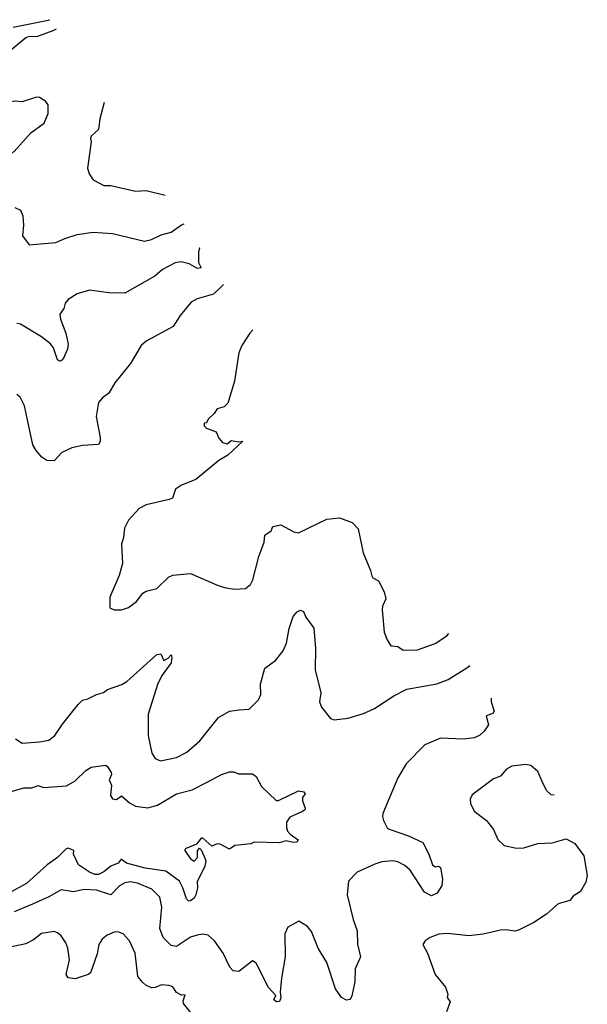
# Model space of a CAD drawing. Extents: x 1173029 to 1307123, y 522559 to 678521.
# Tile 426 of 623: x 1272361 to 1275564, y 605137 to 610695. Entities that reach past the tile are written whole.
import ezdxf

# ---------------------------------------------------------------- set-up
doc = ezdxf.new("R2010")
doc.units = 0

msp = doc.modelspace()

# ---------------------------------------------------------------- linework, layer by layer
at = {"layer": '0CON10XD'}
for points in [[(1272325, 610651.8), (1272531.9, 610694.8)], [(1272566.9, 610641.5), (1272548.8, 610631.2), (1272455, 610597.6), (1272415, 610599), (1272395, 610592.4), (1272285, 610500.3)], [(1272215, 609912), (1272265, 609912.9), (1272329.1, 609950.9), (1272425, 610058.8), (1272499.3, 610110.7), (1272521.2, 610165), (1272521.2, 610215), (1272507.5, 610235), (1272472.5, 610255), (1272455, 610258), (1272375, 610231.4), (1272335, 610235.8), (1272301.3, 610228.7), (1272244.7, 610195.3), (1272205, 610129.2), (1272141.4, 610085), (1272130.7, 610059.3), (1272131.4, 610035), (1272155, 609980), (1272185, 609936.7), (1272215, 609912)], [(1272838.1, 610228.2), (1272813.8, 610135), (1272806.7, 610075), (1272765, 610036.7), (1272761.2, 610025), (1272763.8, 610005), (1272743.6, 609856.4), (1272753.3, 609825), (1272775, 609790), (1272835, 609758.8), (1272875, 609758.8), (1273015, 609727.5), (1273075, 609730), (1273181.3, 609705.2)], [(1272333.9, 609633.9), (1272365, 609620), (1272378.3, 609588.3), (1272382.2, 609535), (1272377.5, 609475), (1272414.5, 609424.5), (1272565, 609436.9), (1272615, 609460.4), (1272685, 609482.1), (1272775, 609495.5), (1272885, 609488.9), (1273065, 609443.8), (1273105, 609454.5), (1273159.4, 609480.6), (1273215, 609494.7), (1273275, 609537.8), (1273288.3, 609542)], [(1273377.6, 609406), (1273376.5, 609405), (1273370, 609385), (1273369.5, 609325), (1273385, 609294.2), (1273365, 609291.1), (1273316.5, 609316.5), (1273272.3, 609327.7), (1273238.5, 609321.5), (1273166.2, 609285), (1273122.9, 609247.1), (1272955, 609152), (1272865, 609152.3), (1272755, 609167.5), (1272685, 609148.1), (1272633.8, 609115), (1272618, 609095), (1272610, 609065), (1272587, 609033), (1272590.8, 609005), (1272621.4, 608925), (1272633.9, 608863.9), (1272631.2, 608835), (1272603.8, 608776.2), (1272595, 608768.9), (1272585, 608766.7), (1272574.2, 608774.2), (1272551.8, 608841.8), (1272534.3, 608865), (1272484.2, 608905), (1272365, 608976.7), (1272345, 608980)], [(1273511.3, 609200.4), (1273496, 609185), (1273454, 609146), (1273361.7, 609118.3), (1273329.3, 609100.7), (1273265.8, 609025), (1273226.8, 608963.2), (1273075, 608879.5), (1273045.7, 608855), (1272985.7, 608755), (1272897.5, 608645), (1272865, 608586), (1272828.8, 608561.2), (1272806, 608535), (1272792.5, 608455), (1272815.7, 608335.7), (1272815.7, 608314.3), (1272805, 608296.2), (1272715, 608290.8), (1272655, 608278.1), (1272598.3, 608251.7), (1272555.7, 608204.3), (1272515, 608206.2), (1272485.8, 608225.8), (1272453.2, 608263.2), (1272435.8, 608295), (1272405.7, 608435.7), (1272388.8, 608515), (1272364, 608564), (1272345, 608580)], [(1273676.3, 608944.9), (1273658.8, 608925), (1273613.8, 608855), (1273597.5, 608815), (1273573.3, 608655), (1273535, 608530), (1273515, 608510), (1273475, 608497.5), (1273458.8, 608471.2), (1273425, 608440), (1273415, 608420), (1273401.7, 608418.3), (1273401.7, 608401.7), (1273415, 608390), (1273469.3, 608369.3), (1273485, 608332.5), (1273505, 608307.5), (1273531.7, 608301.7), (1273555, 608320), (1273595, 608312.5), (1273620, 608315), (1273535, 608237.5), (1273485, 608206.2), (1273355, 608100), (1273275, 608067.5), (1273241.2, 608045), (1273222.5, 607995), (1273204.1, 607985.9), (1273075, 607956.9), (1273035, 607935.6), (1272975, 607870), (1272952, 607825), (1272947.7, 607772.3), (1272936, 607735), (1272940.8, 607625), (1272922.3, 607557.7), (1272870, 607435), (1272870, 607375), (1272893.3, 607363.3), (1272935, 607363.3), (1272975, 607376.7), (1273019.5, 607410.5), (1273055, 607457.5), (1273075, 607468.8), (1273135, 607484), (1273201.4, 607548.6), (1273225, 607560), (1273325, 607568.8), (1273481.2, 607501.2), (1273525, 607488.8), (1273575, 607481.2), (1273635, 607483.3), (1273663.9, 607506.1), (1273677.3, 607532.7), (1273710, 607665), (1273740, 607745), (1273743.8, 607785), (1273779.5, 607810.5), (1273790, 607835), (1273835, 607843.8), (1273907.5, 607805), (1273935, 607798.8), (1274095, 607875.6), (1274165, 607883.8), (1274237.6, 607857.6), (1274270.3, 607820.3), (1274300, 607685), (1274341.2, 607585), (1274348, 607555), (1274354.5, 607544.5), (1274385, 607526.7), (1274418, 607465), (1274428, 607425), (1274408, 607385), (1274405.9, 607364.1), (1274418, 607238), (1274433.8, 607193.8), (1274455, 607160), (1274495, 607156), (1274525, 607136.2), (1274605, 607137.5), (1274705.8, 607174.2), (1274772.3, 607217.7), (1274783.2, 607230.6)], [(1272337.5, 606635), (1272375, 606611.2), (1272472, 606618), (1272525, 606628.6), (1272559.2, 606655), (1272601.7, 606718.3), (1272690.3, 606829.7), (1272715.9, 606854.1), (1272745, 606862), (1272794.1, 606885.9), (1272833.6, 606896.4), (1272856.4, 606913.6), (1272937.7, 606942.3), (1272965, 606958.8), (1273135, 607111.2), (1273157.5, 607115), (1273175, 607077.5), (1273199.3, 607090.7), (1273215, 607110), (1273220, 607095), (1273216.7, 607065), (1273165.6, 606994.4), (1273141.3, 606948.7), (1273085.7, 606775), (1273085.6, 606655), (1273107.5, 606555), (1273126.2, 606525), (1273155, 606510.8), (1273245, 606530.6), (1273305, 606560), (1273377.5, 606625), (1273483.3, 606756.7), (1273545, 606791.1), (1273599.7, 606799.7), (1273656.1, 606803.9), (1273708.8, 606855), (1273722, 606885), (1273720.6, 606945), (1273744.3, 607035), (1273805, 607078.1), (1273847, 607133), (1273866.8, 607175), (1273882.1, 607257.9), (1273904.1, 607325.9), (1273927.3, 607352.7), (1273945, 607362), (1273963.3, 607355), (1273975, 607322.5), (1274021.2, 607261.2), (1274030.6, 607145), (1274027.8, 607025), (1274061.2, 606895), (1274052.5, 606845), (1274064.6, 606815), (1274115, 606750.9), (1274135, 606742.5), (1274215, 606753.1), (1274301.5, 606778.5), (1274362.8, 606807.2), (1274472.2, 606877.8), (1274545, 606916.4), (1274715, 606945.3), (1274779.2, 606970.8), (1274885, 607035.6), (1274900.5, 607050.4)], [(1275021.2, 606865), (1275021.2, 606845), (1275038.6, 606791.4), (1275031.2, 606778.8), (1274993.8, 606765), (1275006.7, 606715), (1274981.7, 606678.3), (1274955.5, 606654.5), (1274925, 606640.6), (1274865, 606634.4), (1274735, 606640), (1274647.3, 606602.7), (1274541.9, 606495), (1274494.7, 606415.3), (1274410.8, 606215), (1274407.7, 606197.7), (1274414.2, 606174.2), (1274434.2, 606134.2), (1274446.7, 606125), (1274555, 606088.6), (1274635, 606050), (1274670, 605985), (1274690, 605925), (1274705, 605913.8), (1274725, 605916.7), (1274735, 605910), (1274746.1, 605843.9), (1274742.3, 605807.7), (1274715.9, 605764.1), (1274685, 605750), (1274645, 605770), (1274564.6, 605895), (1274535, 605921.3), (1274495, 605940.9), (1274465, 605947.1), (1274405, 605940.7), (1274365, 605929.1), (1274266.1, 605883.9), (1274216.8, 605833.2), (1274209.1, 605755), (1274243.6, 605615), (1274265, 605552.5), (1274266.6, 605476.6), (1274284.2, 605405), (1274253.2, 605336.8), (1274251.9, 605265), (1274235.5, 605184.5), (1274225, 605163.8), (1274205, 605160), (1274177.5, 605175), (1274143.7, 605223.7), (1274095, 605374), (1274045.7, 605455), (1274008.3, 605548.3), (1273985, 605576.2), (1273935.8, 605605.8), (1273875, 605573.3), (1273858, 605535), (1273858.9, 605405), (1273837.8, 605285), (1273830, 605205), (1273833.8, 605173.8), (1273826.4, 605153.6), (1273810.3, 605150.3), (1273795, 605163.3), (1273807, 605187), (1273765, 605231.2), (1273695, 605370), (1273675, 605383.3), (1273648.8, 605361.2), (1273596.8, 605323.2), (1273565.7, 605325.7), (1273547.4, 605347.4), (1273508.6, 605425), (1273460.6, 605495), (1273425, 605526.9), (1273392.4, 605532.4), (1273361.7, 605528.3), (1273324.6, 605515.4), (1273245, 605463.1), (1273215, 605470), (1273170.6, 605515), (1273151.8, 605565), (1273163.2, 605685), (1273152.7, 605742.7), (1273106.7, 605786.7), (1273025, 605821.3), (1272985, 605828.2), (1272955, 605823.1), (1272924.8, 605805.2), (1272875, 605754.7), (1272795, 605781.2), (1272725, 605785.3), (1272665, 605772.7), (1272595, 605783.3), (1272525, 605743.8), (1272433.1, 605703.1), (1272330.5, 605659.5)], [(1272295, 606333.3), (1272385, 606358.9), (1272430.3, 606359.7), (1272465, 606372.5), (1272495, 606361.9), (1272625, 606370.8), (1272675, 606398.8), (1272735, 606456.2), (1272764.3, 606475.7), (1272845, 606486.2), (1272855, 606481.2), (1272877.1, 606445), (1272879.1, 606435), (1272866.2, 606405), (1272879.5, 606375), (1272874.2, 606315), (1272885, 606297.7), (1272907, 606293), (1272935, 606314.2), (1272980, 606275), (1273015, 606256.4), (1273085, 606246.9), (1273139.2, 606260.8), (1273246.7, 606325), (1273335, 606348.5), (1273419.8, 606390.2), (1273500, 606435), (1273545, 606448.8), (1273569.3, 606449.3), (1273595, 606437.5), (1273675, 606438.8), (1273695, 606423.3), (1273725, 606367.5), (1273808.3, 606288.3), (1273821.7, 606288.3), (1273935, 606342.5), (1273965, 606336.7), (1273972.5, 606325), (1273957.5, 606305), (1273957.5, 606285), (1273972.5, 606245), (1273970, 606235), (1273956.7, 606225), (1273885, 606193.8), (1273867.5, 606165), (1273865.8, 606135), (1273872, 606115), (1273887, 606097), (1273932.5, 606065), (1273925, 606053.3), (1273905, 606051.2), (1273865, 606060), (1273825, 606048), (1273685, 606052.5), (1273665, 606042.5), (1273575, 606033.3), (1273545, 606013.3), (1273491.7, 606041.7), (1273475, 606042.7), (1273445, 606030.6), (1273395, 606075.9), (1273385, 606075.3), (1273358.3, 606041.7), (1273294.8, 606015.2), (1273293.5, 606005), (1273325, 605958.2), (1273345, 605945.8), (1273364.5, 605965.5), (1273365, 606003.3), (1273375, 606018.1), (1273385, 606009.4), (1273408.5, 605958.5), (1273411.9, 605945), (1273405, 605917.5), (1273362.1, 605827.9), (1273363.5, 605795), (1273355.7, 605755), (1273345, 605736.7), (1273325, 605721.2), (1273315, 605720), (1273301.9, 605731.9), (1273281.8, 605795), (1273262.7, 605832.7), (1273185, 605888.9), (1273068.8, 605905), (1272963.1, 605933.1), (1272933.1, 605956.9), (1272916.1, 605933.9), (1272875, 605916.9), (1272835, 605884.6), (1272805, 605869.2), (1272785, 605869.1), (1272755, 605882.4), (1272693.8, 605923.8), (1272664.3, 605985), (1272667, 606005), (1272635, 606018.8), (1272623.2, 606015), (1272573.8, 605966.2), (1272515.6, 605925), (1272400.1, 605819.9), (1272316.8, 605773.2)], [(1275377.9, 606317.4), (1275360.3, 606320.3), (1275334.5, 606344.5), (1275308.6, 606395), (1275285, 606451.2), (1275245, 606485.8), (1275215, 606490), (1275137.7, 606482.3), (1275107.5, 606465), (1275074.1, 606425.9), (1275035, 606410), (1274915, 606320), (1274903.3, 606295), (1274905, 606270), (1274925, 606227.5), (1274995.6, 606175.6), (1275034.2, 606124.2), (1275058.3, 606068.3), (1275095, 606034), (1275165, 606019.2), (1275205, 606020), (1275285.5, 606044.5), (1275365, 606048.6), (1275445, 606070.6), (1275494, 606045), (1275544, 605975), (1275564, 605865), (1275555, 605827.5), (1275526.1, 605773.9), (1275485, 605746.7), (1275465, 605723.3), (1275400, 605705), (1275333.8, 605646.2), (1275261.7, 605598.3), (1275176.7, 605555), (1275155, 605550), (1275105, 605558.1), (1275075, 605556.5), (1274976.8, 605533.2), (1274896.1, 605523.9), (1274775, 605536.9), (1274726.8, 605533.2), (1274677.5, 605515), (1274650, 605495), (1274636.2, 605475), (1274662, 605425), (1274706.4, 605306.4), (1274763.9, 605233.9), (1274776.7, 605195), (1274772.5, 605175), (1274790.7, 605150.7), (1274768.8, 605095)], [(1273377, 605027), (1273285, 605141.2), (1273283.4, 605156.6), (1273295, 605190), (1273275, 605188.8), (1273245, 605204.2), (1273225.5, 605235), (1273205, 605244.1), (1273162.2, 605247.8), (1273125, 605231.4), (1273105, 605230), (1273073.3, 605245), (1273055, 605261.2), (1273028, 605295), (1273013.1, 605425), (1272981.5, 605495), (1272944.7, 605534.7), (1272915, 605546.5), (1272895, 605543.5), (1272855, 605527.5), (1272826.9, 605505), (1272808.5, 605475), (1272797.9, 605422.1), (1272772.5, 605347.5), (1272760, 605315), (1272746.7, 605305), (1272675, 605281.1), (1272635, 605286.7), (1272624, 605305), (1272641.2, 605388.8), (1272631.9, 605455), (1272620.6, 605485), (1272594.6, 605524.6), (1272575, 605541.4), (1272555, 605548.1), (1272485, 605536.9), (1272438.7, 605501.3), (1272395, 605479.3), (1272225, 605443.4)]]:
    msp.add_lwpolyline(points, dxfattribs=at)

doc.saveas('drawing.dxf')
